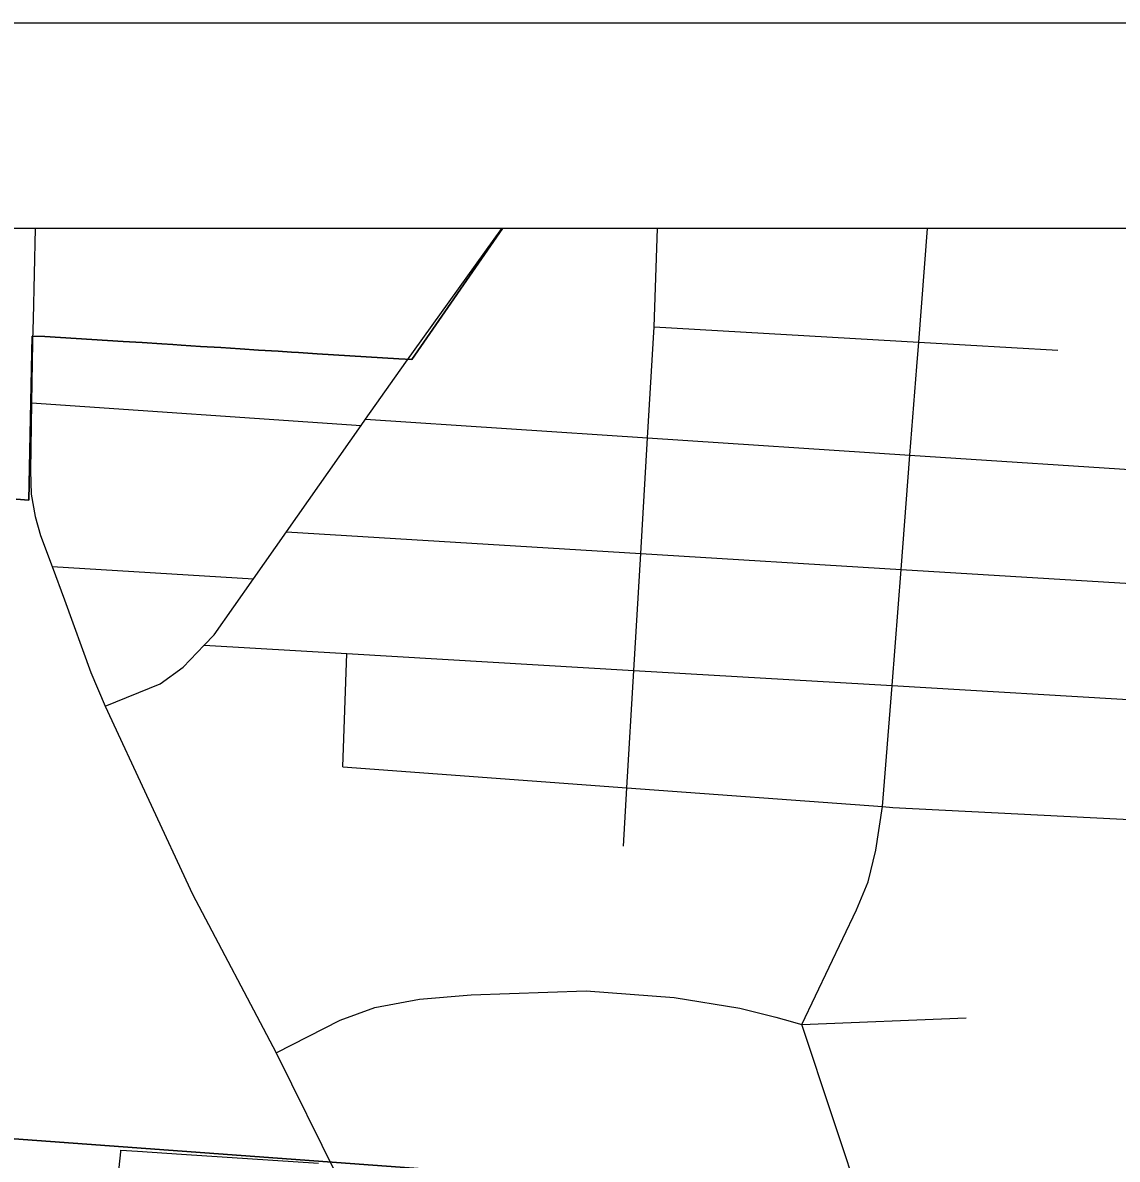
# Model space of a CAD drawing. Extents: x 0 to 34, y -3.9 to 26.2.
# Drawn here: x 2.494 to 3.026, y 20.448 to 21 of the extents above; entities that cross this region are included whole.
import ezdxf

# ---------------------------------------------------------------- set-up
doc = ezdxf.new("R2010")
doc.units = 0
for name, color, linetype in [('GM_X_City_Street', 7, 'Continuous'), ('GM_X_Corporation', 7, 'Continuous'), ('GM_X_County_Road', 7, 'Continuous'), ('GM_X_Interchange_Ramps', 7, 'Continuous'), ('GM_X_Interstate_Route', 7, 'Continuous'), ('GM_X_State_Shield', 7, 'Continuous'), ('SH_Data', 7, 'Continuous')]:
    doc.layers.add(name, color=color, linetype=linetype)

msp = doc.modelspace()

# ---------------------------------------------------------------- linework, layer by layer
at = {"layer": 'GM_X_City_Street'}
for p, q in [((2.67994, 20.83515), (2.7267, 20.9)), ((2.80062, 20.85233), (2.80222, 20.9)), ((2.49817, 20.81538), (2.65835, 20.8044)), ((2.5082, 20.73597), (2.60604, 20.72988)), ((2.64941, 20.63863), (2.65129, 20.69361)), ((2.87238, 20.51347), (2.95216, 20.51671))]:
    msp.add_line(p, q, dxfattribs=at)
for points in [[(2.87462, 20.11831), (2.87914, 20.1678), (2.88415, 20.22255), (2.88876, 20.27299), (2.89334, 20.32306), (2.89801, 20.37414), (2.90227, 20.4208), (2.90245, 20.42275), (2.87238, 20.51347), (2.89893, 20.56912), (2.90452, 20.58268), (2.90825, 20.59818), (2.9116, 20.61926), (2.91617, 20.67803), (2.92056, 20.73447), (2.92487, 20.79002), (2.92822, 20.83304), (2.92914, 20.84487), (2.93342, 20.9)], [(2.78567, 20.60002), (2.78735, 20.62844), (2.79073, 20.68541), (2.79409, 20.74223), (2.79742, 20.7984), (2.80062, 20.85233)], [(2.80062, 20.85233), (2.92914, 20.84487), (2.99665, 20.84095)], [(2.53401, 20.66808), (2.56063, 20.67889), (2.5718, 20.68701), (2.58211, 20.69768), (2.58692, 20.70265), (2.60604, 20.72988), (2.62212, 20.75279), (2.65835, 20.8044), (2.66046, 20.8074), (2.67994, 20.83515)], [(2.66046, 20.8074), (2.79742, 20.7984), (2.92487, 20.79002), (3.04896, 20.78186), (3.0524, 20.78164), (3.1848, 20.76399), (3.25694, 20.75438), (3.40764, 20.73429)], [(2.62212, 20.75279), (2.79409, 20.74223), (2.92056, 20.73447), (3.04541, 20.7268), (3.04787, 20.72665), (3.05084, 20.72626), (3.17901, 20.70945), (3.25145, 20.69995), (3.37773, 20.68341)], [(2.58211, 20.69768), (2.65129, 20.69361), (2.79073, 20.68541), (2.91617, 20.67803), (3.04178, 20.67064), (3.04409, 20.6705), (3.04905, 20.67027), (3.17422, 20.66429), (3.2475, 20.66079), (3.35546, 20.64638)], [(2.64941, 20.63863), (2.78735, 20.62844), (2.9116, 20.61926), (2.91664, 20.61889), (3.03804, 20.61265), (3.15592, 20.60659), (3.16797, 20.60537), (3.24116, 20.59794), (3.27173, 20.59593), (3.28407, 20.59664), (3.29494, 20.59879), (3.3047, 20.60273), (3.31144, 20.60675), (3.3331, 20.62445)], [(2.61703, 20.49972), (2.64807, 20.51558), (2.6649, 20.52168), (2.68662, 20.52578), (2.71171, 20.5279), (2.76756, 20.52975), (2.81039, 20.52656), (2.84217, 20.52133), (2.85969, 20.517), (2.86386, 20.51589), (2.87238, 20.51347)]]:
    msp.add_lwpolyline(points, dxfattribs=at)
at = {"layer": 'GM_X_Corporation'}
msp.add_lwpolyline([(2.52928, 20.33589), (2.54152, 20.45153), (2.5416, 20.4524), (2.5496, 20.45188), (2.57107, 20.45049), (2.63758, 20.44617)], dxfattribs=at)
at = {"layer": 'GM_X_County_Road'}
for p, q in [((2.49995, 20.9), (2.49892, 20.85605)), ((2.49892, 20.85605), (2.49868, 20.84583))]:
    msp.add_line(p, q, dxfattribs=at)
msp.add_lwpolyline([(2.49868, 20.84583), (2.49866, 20.84481), (2.49817, 20.81538), (2.49767, 20.78233), (2.498, 20.77107), (2.49997, 20.76014), (2.5026, 20.75093), (2.5082, 20.73597), (2.51428, 20.7197), (2.52694, 20.68435), (2.53401, 20.66808), (2.57642, 20.57683), (2.61703, 20.49972), (2.64662, 20.43972)], dxfattribs=at)
at = {"layer": 'GM_X_Interchange_Ramps'}
for points in [[(2.49079, 20.76863), (2.49691, 20.76807), (2.4985, 20.84772), (2.50472, 20.84762), (2.54268, 20.84521), (2.5519, 20.84462), (2.56151, 20.84401), (2.56689, 20.84367), (2.57091, 20.84341), (2.58032, 20.84281), (2.5901, 20.84219), (2.59952, 20.84159), (2.6085, 20.84102), (2.61794, 20.84042), (2.62454, 20.84), (2.62786, 20.83979), (2.63688, 20.83921), (2.67664, 20.83669), (2.68295, 20.83643), (2.72699, 20.9), (2.1, 20.9)], [(3.49629, 20.9), (2.72699, 20.9), (2.68295, 20.83643), (2.67664, 20.83669), (2.63688, 20.83921), (2.62786, 20.83979), (2.62454, 20.84), (2.61794, 20.84042), (2.6085, 20.84102), (2.59952, 20.84159), (2.5901, 20.84219), (2.58032, 20.84281), (2.57091, 20.84341), (2.56689, 20.84367), (2.56151, 20.84401), (2.5519, 20.84462), (2.54268, 20.84521), (2.50472, 20.84762), (2.4985, 20.84772), (2.49691, 20.76807), (2.49079, 20.76863)], [(2.52928, 20.33589), (2.54152, 20.45153), (2.5416, 20.4524), (2.5496, 20.45188), (2.57107, 20.45049), (2.63758, 20.44617)]]:
    msp.add_lwpolyline(points, dxfattribs=at)
at = {"layer": 'GM_X_Interstate_Route'}
msp.add_lwpolyline([(3.14679, 20.40866), (3.1634, 20.56514), (3.16773, 20.60589), (3.17398, 20.66482), (3.17877, 20.70998), (3.18456, 20.76452), (3.18977, 20.8135), (3.19524, 20.86511), (3.19894, 20.9), (2.1, 20.9), (2.1, 17.39463)], dxfattribs=at)
at = {"layer": 'GM_X_State_Shield'}
for points in [[(3.19681, 20.9), (2.19687, 20.9), (2.15658, 20.48238), (3.14931, 20.4095)], [(2.1, 19.89152), (2.1, 19.44541), (3.06281, 19.41744), (3.14931, 20.4095), (2.15658, 20.48238)]]:
    msp.add_lwpolyline(points, close=True, dxfattribs=at)
at = {"layer": 'SH_Data'}
msp.add_line((2, 21), (9, 21), dxfattribs=at)

doc.saveas('drawing.dxf')
